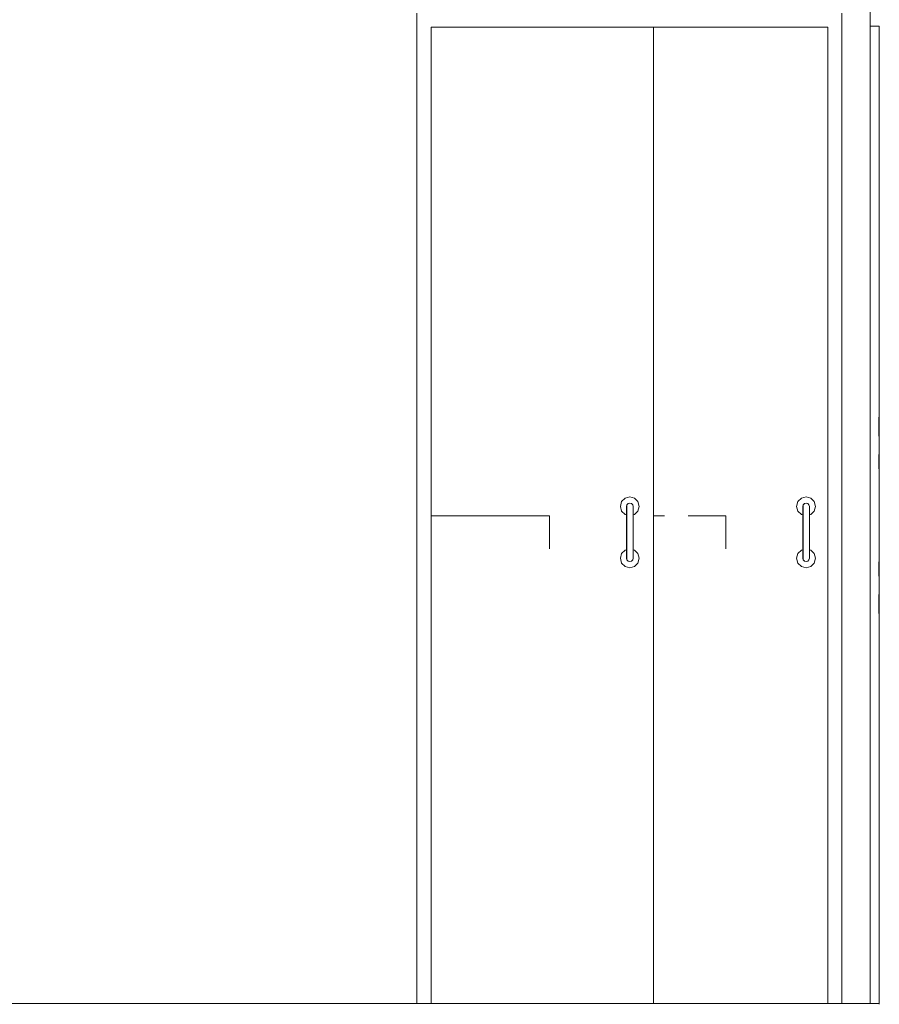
# Model space of a CAD drawing. Header units: millimetres. Extents: x -30280 to 309309, y -17460 to 4378.
# Tile 585 of 656: x 159249 to 161069, y -14922 to -12836. Entities that reach past the tile are written whole.
import ezdxf

# ---------------------------------------------------------------- set-up
doc = ezdxf.new("R2010")
doc.units = ezdxf.units.MM
doc.header["$MEASUREMENT"] = 0
doc.linetypes.add('Wipeout_Contour', pattern=[1000, 0, -1000])
doc.layers.add('P1_PLANTA PRIMERA_4_Nuevo_08_E_Envans secs', color=7, linetype='Continuous')
doc.layers.add('P1_PLANTA PRIMERA_4_Nuevo_08_E_Envans secs_Pluma_Nº__1', color=7, linetype='Continuous', lineweight=5)
doc.layers.add('P1_PLANTA PRIMERA_4_Nuevo_14_PAV_Soft Light Grey 0554_Pluma_Nº__29', color=7, linetype='Continuous', lineweight=20)
doc.layers.add('P1_PLANTA PRIMERA_4_Nuevo_08_E_Envans secs_Pluma_Nº__3', color=7, linetype='Continuous', lineweight=5, true_color=0xa4a4a4)

msp = doc.modelspace()

# ---------------------------------------------------------------- wipeouts: each hides what was drawn before it
at = {"color": 254, "linetype": 'Wipeout_Contour', "lineweight": 0, "ltscale": 3788428.048967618}
msp.add_wipeout([(151929.4, -14920.1), (152109.3, -14920.1), (152109.3, -12822.1), (153097.1, -12822.1), (154230.1, -12822.1), (154230.1, -14920.1), (155538, -14920.1), (155538, -12822.1), (156438, -12822.1), (156438, -14920.1), (157818.2, -14920.1), (157818.2, -12822.1), (158718.2, -12822.1), (158718.2, -14920.1), (160090.3, -14920.1), (160090.3, -12822.1), (160990.3, -12822.1), (160990.3, -14920.1), (161050, -14920.1), (161050, -12850.1), (161049.9, -12800.1), (161068.9, -12800.1), (161068.9, -12475.1), (151929.4, -12475.1)], dxfattribs=at).dxf.layer = 'P1_PLANTA PRIMERA_4_Nuevo_08_E_Envans secs'

# ---------------------------------------------------------------- next in the draw order: linework, layer by layer
at = {"layer": 'P1_PLANTA PRIMERA_4_Nuevo_08_E_Envans secs_Pluma_Nº__3', "color": 253, "linetype": 'Continuous', "lineweight": 5, "true_color": 0xa4a4a4}
for p, q in [((160371.2, -13887.1), (160371.2, -13957.1)), ((160614.4, -13887.1), (160591.3, -13887.1)), ((160744.4, -13887.1), (160664.4, -13887.1)), ((160744.4, -13887.1), (160744.4, -13957.1))]:
    msp.add_line(p, q, dxfattribs=at)

# ---------------------------------------------------------------- next in the draw order: wipeouts: each hides what was drawn before it
at = {"color": 254, "linetype": 'Wipeout_Contour', "lineweight": 0, "ltscale": 642838.725961}
msp.add_wipeout([(160090.3, -14920.1), (160120.3, -14920.1), (160120.3, -12852.1), (160090.3, -12852.1)], dxfattribs=at).dxf.layer = 'P1_PLANTA PRIMERA_4_Nuevo_08_E_Envans secs'
at = {"color": 254, "linetype": 'Wipeout_Contour', "lineweight": 0, "ltscale": 646305.700114}
msp.add_wipeout([(160960.3, -14920.1), (160990.3, -14920.1), (160990.3, -12852.1), (160960.3, -12852.1)], dxfattribs=at).dxf.layer = 'P1_PLANTA PRIMERA_4_Nuevo_08_E_Envans secs'
at = {"color": 254, "linetype": 'Wipeout_Contour', "lineweight": 0, "ltscale": 646640.518685}
msp.add_wipeout([(161068.9, -12850.1), (161050, -12850.1), (161050, -14920.1), (161068.9, -14920.1)], dxfattribs=at).dxf.layer = 'P1_PLANTA PRIMERA_4_Nuevo_08_E_Envans secs'
at = {"color": 254, "linetype": 'Wipeout_Contour', "lineweight": 0, "ltscale": 644529.974103}
msp.add_wipeout([(160534.2, -13871.1), (160535.1, -13868), (160535.1, -13863.6), (160534.2, -13867.1)], dxfattribs=at).dxf.layer = 'P1_PLANTA PRIMERA_4_Nuevo_08_E_Envans secs'
at = {"color": 254, "linetype": 'Wipeout_Contour', "lineweight": 0, "ltscale": 646017.266942}
msp.add_wipeout([(160907.4, -13871.1), (160908.3, -13868), (160908.3, -13863.6), (160907.4, -13867.1)], dxfattribs=at).dxf.layer = 'P1_PLANTA PRIMERA_4_Nuevo_08_E_Envans secs'
at = {"color": 254, "linetype": 'Wipeout_Contour', "lineweight": 0, "ltscale": 644619.761119}
msp.add_wipeout([(160548.2, -13973), (160547.2, -13976.1), (160547.3, -13980.6), (160548.2, -13977.1)], dxfattribs=at).dxf.layer = 'P1_PLANTA PRIMERA_4_Nuevo_08_E_Envans secs'
at = {"color": 254, "linetype": 'Wipeout_Contour', "lineweight": 0, "ltscale": 646106.976976}
msp.add_wipeout([(160921.4, -13973), (160920.4, -13976.1), (160920.4, -13980.6), (160921.4, -13977.1)], dxfattribs=at).dxf.layer = 'P1_PLANTA PRIMERA_4_Nuevo_08_E_Envans secs'

# ---------------------------------------------------------------- next in the draw order: linework, layer by layer
at = {"layer": 'P1_PLANTA PRIMERA_4_Nuevo_08_E_Envans secs_Pluma_Nº__1', "color": 7, "linetype": 'Continuous', "lineweight": 5}
for p, q in [((161049.9, -12800.1), (161049.9, -12850.1)), ((161068.9, -12850.1), (161049.9, -12850.1)), ((161050, -14920.1), (161050, -12850.1)), ((161068.9, -12850.1), (161068.9, -14922.1))]:
    msp.add_line(p, q, dxfattribs=at)
at = {"layer": 'P1_PLANTA PRIMERA_4_Nuevo_08_E_Envans secs_Pluma_Nº__3', "color": 253, "linetype": 'Continuous', "lineweight": 5, "true_color": 0xa4a4a4}
for p, q in [((161068.8, -13678.2), (161068.8, -13718.4)), ((161068.8, -13757.1), (161068.9, -13819.2)), ((161068.9, -13824), (161068.9, -13844.3)), ((160371.2, -13887.1), (160120.4, -13887.1)), ((161068.9, -13948.1), (161068.9, -13927.8)), ((161068.8, -14015), (161068.9, -13952.9)), ((161068.8, -14093.9), (161068.8, -14053.7))]:
    msp.add_line(p, q, dxfattribs=at)
at = {"layer": 'P1_PLANTA PRIMERA_4_Nuevo_14_PAV_Soft Light Grey 0554_Pluma_Nº__29', "color": 7, "linetype": 'Continuous', "lineweight": 20}
for q in [(151941.4, -14920.1), (161069.4, -14922.1)]:
    msp.add_line((161069.4, -14920.1), q, dxfattribs=at)

# ---------------------------------------------------------------- next in the draw order: wipeouts: each hides what was drawn before it
at = {"color": 254, "linetype": 'Wipeout_Contour', "lineweight": 0, "ltscale": 966318.999963}
msp.add_wipeout([(160990.3, -12822.1), (160090.3, -12822.1), (160090.3, -12852.1), (160120.3, -12852.1), (160960.3, -12852.1), (160990.3, -12852.1)], dxfattribs=at).dxf.layer = 'P1_PLANTA PRIMERA_4_Nuevo_08_E_Envans secs'
at = {"color": 254, "linetype": 'Wipeout_Contour', "lineweight": 0, "ltscale": 644532.573298}
msp.add_wipeout([(160534.1, -13882.1), (160535.1, -13880.3), (160535.1, -13868), (160534.2, -13871.1)], dxfattribs=at).dxf.layer = 'P1_PLANTA PRIMERA_4_Nuevo_08_E_Envans secs'
at = {"color": 254, "linetype": 'Wipeout_Contour', "lineweight": 0, "ltscale": 646019.996752}
msp.add_wipeout([(160907.4, -13882.1), (160908.3, -13880.3), (160908.3, -13868), (160907.4, -13871.1)], dxfattribs=at).dxf.layer = 'P1_PLANTA PRIMERA_4_Nuevo_08_E_Envans secs'
at = {"color": 254, "linetype": 'Wipeout_Contour', "lineweight": 0, "ltscale": 644616.871499}
msp.add_wipeout([(160548.1, -13962.1), (160547.2, -13963.8), (160547.2, -13976.1), (160548.2, -13973)], dxfattribs=at).dxf.layer = 'P1_PLANTA PRIMERA_4_Nuevo_08_E_Envans secs'
at = {"color": 254, "linetype": 'Wipeout_Contour', "lineweight": 0, "ltscale": 646104.228308}
msp.add_wipeout([(160921.4, -13962.1), (160920.4, -13963.8), (160920.4, -13976.1), (160921.4, -13973)], dxfattribs=at).dxf.layer = 'P1_PLANTA PRIMERA_4_Nuevo_08_E_Envans secs'

# ---------------------------------------------------------------- next in the draw order: linework, layer by layer
at = {"layer": 'P1_PLANTA PRIMERA_4_Nuevo_08_E_Envans secs_Pluma_Nº__3', "color": 253, "linetype": 'Continuous', "lineweight": 5, "true_color": 0xa4a4a4}
for p, q in [((160090.3, -12852.1), (160090.3, -12822.1)), ((160990.3, -12822.1), (160990.3, -12852.1)), ((160090.3, -14920.1), (160090.3, -12852.1)), ((160120.3, -12852.1), (160120.3, -14920.1)), ((160960.3, -12852.1), (160120.3, -12852.1)), ((160120.4, -12852.1), (160120.4, -14920.1)), ((160591.2, -14920.1), (160591.2, -12852.1)), ((160591.3, -14920.1), (160591.3, -12852.1)), ((160960.3, -14920.1), (160960.3, -12852.1)), ((160990.3, -12852.1), (160990.3, -14920.1))]:
    msp.add_line(p, q, dxfattribs=at)

# ---------------------------------------------------------------- next in the draw order: wipeouts: each hides what was drawn before it
at = {"color": 254, "linetype": 'Wipeout_Contour', "lineweight": 0, "ltscale": 644535.962788}
msp.add_wipeout([(160535.1, -13868), (160537.7, -13865.8), (160537.7, -13861), (160535.1, -13863.6)], dxfattribs=at).dxf.layer = 'P1_PLANTA PRIMERA_4_Nuevo_08_E_Envans secs'
at = {"color": 254, "linetype": 'Wipeout_Contour', "lineweight": 0, "ltscale": 646023.268712}
msp.add_wipeout([(160908.3, -13868), (160910.9, -13865.8), (160910.9, -13861), (160908.3, -13863.6)], dxfattribs=at).dxf.layer = 'P1_PLANTA PRIMERA_4_Nuevo_08_E_Envans secs'
at = {"color": 254, "linetype": 'Wipeout_Contour', "lineweight": 0, "ltscale": 483402.228122}
msp.add_wipeout([(160534.1, -13897.1), (160535.1, -13880.3), (160534.1, -13882.1)], dxfattribs=at).dxf.layer = 'P1_PLANTA PRIMERA_4_Nuevo_08_E_Envans secs'
at = {"color": 254, "linetype": 'Wipeout_Contour', "lineweight": 0, "ltscale": 484517.851442}
msp.add_wipeout([(160907.4, -13897.1), (160908.3, -13880.3), (160907.4, -13882.1)], dxfattribs=at).dxf.layer = 'P1_PLANTA PRIMERA_4_Nuevo_08_E_Envans secs'
at = {"color": 254, "linetype": 'Wipeout_Contour', "lineweight": 0, "ltscale": 483459.740851}
msp.add_wipeout([(160548.1, -13947.1), (160547.2, -13963.8), (160548.1, -13962.1)], dxfattribs=at).dxf.layer = 'P1_PLANTA PRIMERA_4_Nuevo_08_E_Envans secs'
at = {"color": 254, "linetype": 'Wipeout_Contour', "lineweight": 0, "ltscale": 484575.301292}
msp.add_wipeout([(160921.4, -13947.1), (160920.4, -13963.8), (160921.4, -13962.1)], dxfattribs=at).dxf.layer = 'P1_PLANTA PRIMERA_4_Nuevo_08_E_Envans secs'
at = {"color": 254, "linetype": 'Wipeout_Contour', "lineweight": 0, "ltscale": 644613.765609}
msp.add_wipeout([(160547.2, -13976.1), (160544.7, -13978.3), (160544.7, -13983.1), (160547.3, -13980.6)], dxfattribs=at).dxf.layer = 'P1_PLANTA PRIMERA_4_Nuevo_08_E_Envans secs'
at = {"color": 254, "linetype": 'Wipeout_Contour', "lineweight": 0, "ltscale": 646100.983347}
msp.add_wipeout([(160920.4, -13976.1), (160917.9, -13978.3), (160917.9, -13983.1), (160920.4, -13980.6)], dxfattribs=at).dxf.layer = 'P1_PLANTA PRIMERA_4_Nuevo_08_E_Envans secs'

# ---------------------------------------------------------------- next in the draw order: wipeouts: each hides what was drawn before it
at = {"color": 254, "linetype": 'Wipeout_Contour', "lineweight": 0, "ltscale": 644538.809178}
msp.add_wipeout([(160535.1, -13880.3), (160537.6, -13879), (160537.7, -13865.8), (160535.1, -13868)], dxfattribs=at).dxf.layer = 'P1_PLANTA PRIMERA_4_Nuevo_08_E_Envans secs'
at = {"color": 254, "linetype": 'Wipeout_Contour', "lineweight": 0, "ltscale": 646026.257264}
msp.add_wipeout([(160908.3, -13880.3), (160910.9, -13879), (160910.9, -13865.8), (160908.3, -13868)], dxfattribs=at).dxf.layer = 'P1_PLANTA PRIMERA_4_Nuevo_08_E_Envans secs'
at = {"color": 254, "linetype": 'Wipeout_Contour', "lineweight": 0, "ltscale": 644610.600031}
msp.add_wipeout([(160547.2, -13963.8), (160544.6, -13965.1), (160544.7, -13978.3), (160547.2, -13976.1)], dxfattribs=at).dxf.layer = 'P1_PLANTA PRIMERA_4_Nuevo_08_E_Envans secs'
at = {"color": 254, "linetype": 'Wipeout_Contour', "lineweight": 0, "ltscale": 646097.973122}
msp.add_wipeout([(160920.4, -13963.8), (160917.9, -13965.1), (160917.9, -13978.3), (160920.4, -13976.1)], dxfattribs=at).dxf.layer = 'P1_PLANTA PRIMERA_4_Nuevo_08_E_Envans secs'

# ---------------------------------------------------------------- next in the draw order: wipeouts: each hides what was drawn before it
at = {"color": 254, "linetype": 'Wipeout_Contour', "lineweight": 0, "ltscale": 644547.472692}
msp.add_wipeout([(160537.7, -13865.8), (160541.2, -13865), (160541.2, -13860.1), (160537.7, -13861)], dxfattribs=at).dxf.layer = 'P1_PLANTA PRIMERA_4_Nuevo_08_E_Envans secs'
at = {"color": 254, "linetype": 'Wipeout_Contour', "lineweight": 0, "ltscale": 646034.785368}
msp.add_wipeout([(160910.9, -13865.8), (160914.4, -13865), (160914.4, -13860.1), (160910.9, -13861)], dxfattribs=at).dxf.layer = 'P1_PLANTA PRIMERA_4_Nuevo_08_E_Envans secs'
at = {"color": 254, "linetype": 'Wipeout_Contour', "lineweight": 0, "ltscale": 644543.913247}
msp.add_wipeout([(160535.1, -13897.1), (160537.6, -13897.1), (160537.6, -13879), (160535.1, -13880.3)], dxfattribs=at).dxf.layer = 'P1_PLANTA PRIMERA_4_Nuevo_08_E_Envans secs'
at = {"color": 254, "linetype": 'Wipeout_Contour', "lineweight": 0, "ltscale": 646031.435821}
msp.add_wipeout([(160908.3, -13897.1), (160910.9, -13897.1), (160910.9, -13879), (160908.3, -13880.3)], dxfattribs=at).dxf.layer = 'P1_PLANTA PRIMERA_4_Nuevo_08_E_Envans secs'
at = {"color": 254, "linetype": 'Wipeout_Contour', "lineweight": 0, "ltscale": 644605.294792}
msp.add_wipeout([(160547.2, -13947.1), (160544.6, -13947.1), (160544.6, -13965.1), (160547.2, -13963.8)], dxfattribs=at).dxf.layer = 'P1_PLANTA PRIMERA_4_Nuevo_08_E_Envans secs'
at = {"color": 254, "linetype": 'Wipeout_Contour', "lineweight": 0, "ltscale": 646092.765208}
msp.add_wipeout([(160920.4, -13947.1), (160917.9, -13947.1), (160917.9, -13965.1), (160920.4, -13963.8)], dxfattribs=at).dxf.layer = 'P1_PLANTA PRIMERA_4_Nuevo_08_E_Envans secs'
at = {"color": 254, "linetype": 'Wipeout_Contour', "lineweight": 0, "ltscale": 644602.25248}
msp.add_wipeout([(160544.7, -13978.3), (160541.2, -13979.1), (160541.2, -13984.1), (160544.7, -13983.1)], dxfattribs=at).dxf.layer = 'P1_PLANTA PRIMERA_4_Nuevo_08_E_Envans secs'
at = {"color": 254, "linetype": 'Wipeout_Contour', "lineweight": 0, "ltscale": 646089.472094}
msp.add_wipeout([(160917.9, -13978.3), (160914.4, -13979.1), (160914.4, -13984.1), (160917.9, -13983.1)], dxfattribs=at).dxf.layer = 'P1_PLANTA PRIMERA_4_Nuevo_08_E_Envans secs'

# ---------------------------------------------------------------- next in the draw order: wipeouts: each hides what was drawn before it
at = {"color": 254, "linetype": 'Wipeout_Contour', "lineweight": 0, "ltscale": 644550.460979}
msp.add_wipeout([(160537.6, -13879), (160541.1, -13878.6), (160541.2, -13865), (160537.7, -13865.8)], dxfattribs=at).dxf.layer = 'P1_PLANTA PRIMERA_4_Nuevo_08_E_Envans secs'
at = {"color": 254, "linetype": 'Wipeout_Contour', "lineweight": 0, "ltscale": 646037.922724}
msp.add_wipeout([(160910.9, -13879), (160914.4, -13878.6), (160914.4, -13865), (160910.9, -13865.8)], dxfattribs=at).dxf.layer = 'P1_PLANTA PRIMERA_4_Nuevo_08_E_Envans secs'
at = {"color": 254, "linetype": 'Wipeout_Contour', "lineweight": 0, "ltscale": 644598.928254}
msp.add_wipeout([(160544.6, -13965.1), (160541.1, -13965.6), (160541.2, -13979.1), (160544.7, -13978.3)], dxfattribs=at).dxf.layer = 'P1_PLANTA PRIMERA_4_Nuevo_08_E_Envans secs'
at = {"color": 254, "linetype": 'Wipeout_Contour', "lineweight": 0, "ltscale": 646086.311288}
msp.add_wipeout([(160917.9, -13965.1), (160914.4, -13965.6), (160914.4, -13979.1), (160917.9, -13978.3)], dxfattribs=at).dxf.layer = 'P1_PLANTA PRIMERA_4_Nuevo_08_E_Envans secs'

# ---------------------------------------------------------------- next in the draw order: wipeouts: each hides what was drawn before it
at = {"color": 254, "linetype": 'Wipeout_Contour', "lineweight": 0, "ltscale": 644561.420087}
msp.add_wipeout([(160541.2, -13865), (160544.7, -13865.8), (160544.7, -13861), (160541.2, -13860.1)], dxfattribs=at).dxf.layer = 'P1_PLANTA PRIMERA_4_Nuevo_08_E_Envans secs'
at = {"color": 254, "linetype": 'Wipeout_Contour', "lineweight": 0, "ltscale": 646048.733698}
msp.add_wipeout([(160914.4, -13865), (160917.9, -13865.8), (160917.9, -13861), (160914.4, -13860.1)], dxfattribs=at).dxf.layer = 'P1_PLANTA PRIMERA_4_Nuevo_08_E_Envans secs'
at = {"color": 254, "linetype": 'Wipeout_Contour', "lineweight": 0, "ltscale": 644555.821409}
msp.add_wipeout([(160537.6, -13897.1), (160541.1, -13897.1), (160541.1, -13878.6), (160537.6, -13879)], dxfattribs=at).dxf.layer = 'P1_PLANTA PRIMERA_4_Nuevo_08_E_Envans secs'
at = {"color": 254, "linetype": 'Wipeout_Contour', "lineweight": 0, "ltscale": 646043.36095}
msp.add_wipeout([(160910.9, -13897.1), (160914.4, -13897.1), (160914.4, -13878.6), (160910.9, -13879)], dxfattribs=at).dxf.layer = 'P1_PLANTA PRIMERA_4_Nuevo_08_E_Envans secs'
at = {"color": 254, "linetype": 'Wipeout_Contour', "lineweight": 0, "ltscale": 644593.355748}
msp.add_wipeout([(160544.6, -13947.1), (160541.1, -13947.1), (160541.1, -13965.6), (160544.6, -13965.1)], dxfattribs=at).dxf.layer = 'P1_PLANTA PRIMERA_4_Nuevo_08_E_Envans secs'
at = {"color": 254, "linetype": 'Wipeout_Contour', "lineweight": 0, "ltscale": 646080.841443}
msp.add_wipeout([(160917.9, -13947.1), (160914.4, -13947.1), (160914.4, -13965.6), (160917.9, -13965.1)], dxfattribs=at).dxf.layer = 'P1_PLANTA PRIMERA_4_Nuevo_08_E_Envans secs'
at = {"color": 254, "linetype": 'Wipeout_Contour', "lineweight": 0, "ltscale": 644588.305962}
msp.add_wipeout([(160541.2, -13979.1), (160537.7, -13978.3), (160537.7, -13983.1), (160541.2, -13984.1)], dxfattribs=at).dxf.layer = 'P1_PLANTA PRIMERA_4_Nuevo_08_E_Envans secs'
at = {"color": 254, "linetype": 'Wipeout_Contour', "lineweight": 0, "ltscale": 646075.524637}
msp.add_wipeout([(160914.4, -13979.1), (160910.9, -13978.3), (160910.9, -13983.1), (160914.4, -13984.1)], dxfattribs=at).dxf.layer = 'P1_PLANTA PRIMERA_4_Nuevo_08_E_Envans secs'

# ---------------------------------------------------------------- next in the draw order: wipeouts: each hides what was drawn before it
at = {"color": 254, "linetype": 'Wipeout_Contour', "lineweight": 0, "ltscale": 644564.40848}
msp.add_wipeout([(160541.1, -13878.6), (160544.6, -13879), (160544.7, -13865.8), (160541.2, -13865)], dxfattribs=at).dxf.layer = 'P1_PLANTA PRIMERA_4_Nuevo_08_E_Envans secs'
at = {"color": 254, "linetype": 'Wipeout_Contour', "lineweight": 0, "ltscale": 646051.870987}
msp.add_wipeout([(160914.4, -13878.6), (160917.9, -13879), (160917.9, -13865.8), (160914.4, -13865)], dxfattribs=at).dxf.layer = 'P1_PLANTA PRIMERA_4_Nuevo_08_E_Envans secs'
at = {"color": 254, "linetype": 'Wipeout_Contour', "lineweight": 0, "ltscale": 644584.981495}
msp.add_wipeout([(160541.1, -13965.6), (160537.6, -13965.1), (160537.7, -13978.3), (160541.2, -13979.1)], dxfattribs=at).dxf.layer = 'P1_PLANTA PRIMERA_4_Nuevo_08_E_Envans secs'
at = {"color": 254, "linetype": 'Wipeout_Contour', "lineweight": 0, "ltscale": 646072.363764}
msp.add_wipeout([(160914.4, -13965.6), (160910.9, -13965.1), (160910.9, -13978.3), (160914.4, -13979.1)], dxfattribs=at).dxf.layer = 'P1_PLANTA PRIMERA_4_Nuevo_08_E_Envans secs'

# ---------------------------------------------------------------- next in the draw order: wipeouts: each hides what was drawn before it
at = {"color": 254, "linetype": 'Wipeout_Contour', "lineweight": 0, "ltscale": 644574.067105}
msp.add_wipeout([(160544.7, -13865.8), (160547.2, -13868), (160547.3, -13863.6), (160544.7, -13861)], dxfattribs=at).dxf.layer = 'P1_PLANTA PRIMERA_4_Nuevo_08_E_Envans secs'
at = {"color": 254, "linetype": 'Wipeout_Contour', "lineweight": 0, "ltscale": 646061.376227}
msp.add_wipeout([(160917.9, -13865.8), (160920.4, -13868), (160920.4, -13863.6), (160917.9, -13861)], dxfattribs=at).dxf.layer = 'P1_PLANTA PRIMERA_4_Nuevo_08_E_Envans secs'
at = {"color": 254, "linetype": 'Wipeout_Contour', "lineweight": 0, "ltscale": 644569.769097}
msp.add_wipeout([(160541.1, -13897.1), (160544.6, -13897.1), (160544.6, -13879), (160541.1, -13878.6)], dxfattribs=at).dxf.layer = 'P1_PLANTA PRIMERA_4_Nuevo_08_E_Envans secs'
at = {"color": 254, "linetype": 'Wipeout_Contour', "lineweight": 0, "ltscale": 646057.309098}
msp.add_wipeout([(160914.4, -13897.1), (160917.9, -13897.1), (160917.9, -13879), (160914.4, -13878.6)], dxfattribs=at).dxf.layer = 'P1_PLANTA PRIMERA_4_Nuevo_08_E_Envans secs'
at = {"color": 254, "linetype": 'Wipeout_Contour', "lineweight": 0, "ltscale": 644579.408569}
msp.add_wipeout([(160541.1, -13947.1), (160537.6, -13947.1), (160537.6, -13965.1), (160541.1, -13965.6)], dxfattribs=at).dxf.layer = 'P1_PLANTA PRIMERA_4_Nuevo_08_E_Envans secs'
at = {"color": 254, "linetype": 'Wipeout_Contour', "lineweight": 0, "ltscale": 646066.893802}
msp.add_wipeout([(160914.4, -13947.1), (160910.9, -13947.1), (160910.9, -13965.1), (160914.4, -13965.6)], dxfattribs=at).dxf.layer = 'P1_PLANTA PRIMERA_4_Nuevo_08_E_Envans secs'
at = {"color": 254, "linetype": 'Wipeout_Contour', "lineweight": 0, "ltscale": 644575.663627}
msp.add_wipeout([(160537.7, -13978.3), (160535.1, -13976.1), (160535.1, -13980.6), (160537.7, -13983.1)], dxfattribs=at).dxf.layer = 'P1_PLANTA PRIMERA_4_Nuevo_08_E_Envans secs'
at = {"color": 254, "linetype": 'Wipeout_Contour', "lineweight": 0, "ltscale": 646062.878155}
msp.add_wipeout([(160910.9, -13978.3), (160908.3, -13976.1), (160908.3, -13980.6), (160910.9, -13983.1)], dxfattribs=at).dxf.layer = 'P1_PLANTA PRIMERA_4_Nuevo_08_E_Envans secs'

# ---------------------------------------------------------------- next in the draw order: wipeouts: each hides what was drawn before it
at = {"color": 254, "linetype": 'Wipeout_Contour', "lineweight": 0, "ltscale": 644576.913962}
msp.add_wipeout([(160544.6, -13879), (160547.2, -13880.3), (160547.2, -13868), (160544.7, -13865.8)], dxfattribs=at).dxf.layer = 'P1_PLANTA PRIMERA_4_Nuevo_08_E_Envans secs'
at = {"color": 254, "linetype": 'Wipeout_Contour', "lineweight": 0, "ltscale": 646064.364605}
msp.add_wipeout([(160917.9, -13879), (160920.4, -13880.3), (160920.4, -13868), (160917.9, -13865.8)], dxfattribs=at).dxf.layer = 'P1_PLANTA PRIMERA_4_Nuevo_08_E_Envans secs'
at = {"color": 254, "linetype": 'Wipeout_Contour', "lineweight": 0, "ltscale": 644572.497229}
msp.add_wipeout([(160537.6, -13965.1), (160535.1, -13963.8), (160535.1, -13976.1), (160537.7, -13978.3)], dxfattribs=at).dxf.layer = 'P1_PLANTA PRIMERA_4_Nuevo_08_E_Envans secs'
at = {"color": 254, "linetype": 'Wipeout_Contour', "lineweight": 0, "ltscale": 646059.867755}
msp.add_wipeout([(160910.9, -13965.1), (160908.3, -13963.8), (160908.3, -13976.1), (160910.9, -13978.3)], dxfattribs=at).dxf.layer = 'P1_PLANTA PRIMERA_4_Nuevo_08_E_Envans secs'

# ---------------------------------------------------------------- next in the draw order: wipeouts: each hides what was drawn before it
at = {"color": 254, "linetype": 'Wipeout_Contour', "lineweight": 0, "ltscale": 644582.018854}
msp.add_wipeout([(160544.6, -13897.1), (160547.2, -13897.1), (160547.2, -13880.3), (160544.6, -13879)], dxfattribs=at).dxf.layer = 'P1_PLANTA PRIMERA_4_Nuevo_08_E_Envans secs'
at = {"color": 254, "linetype": 'Wipeout_Contour', "lineweight": 0, "ltscale": 646069.542859}
msp.add_wipeout([(160917.9, -13897.1), (160920.4, -13897.1), (160920.4, -13880.3), (160917.9, -13879)], dxfattribs=at).dxf.layer = 'P1_PLANTA PRIMERA_4_Nuevo_08_E_Envans secs'
at = {"color": 254, "linetype": 'Wipeout_Contour', "lineweight": 0, "ltscale": 644567.190558}
msp.add_wipeout([(160537.6, -13947.1), (160535.1, -13947.1), (160535.1, -13963.8), (160537.6, -13965.1)], dxfattribs=at).dxf.layer = 'P1_PLANTA PRIMERA_4_Nuevo_08_E_Envans secs'
at = {"color": 254, "linetype": 'Wipeout_Contour', "lineweight": 0, "ltscale": 646054.659536}
msp.add_wipeout([(160910.9, -13947.1), (160908.3, -13947.1), (160908.3, -13963.8), (160910.9, -13965.1)], dxfattribs=at).dxf.layer = 'P1_PLANTA PRIMERA_4_Nuevo_08_E_Envans secs'

# ---------------------------------------------------------------- next in the draw order: wipeouts: each hides what was drawn before it
at = {"color": 254, "linetype": 'Wipeout_Contour', "lineweight": 0, "ltscale": 644582.019968}
msp.add_wipeout([(160547.2, -13868), (160548.2, -13871.1), (160548.2, -13867.1), (160547.3, -13863.6)], dxfattribs=at).dxf.layer = 'P1_PLANTA PRIMERA_4_Nuevo_08_E_Envans secs'
at = {"color": 254, "linetype": 'Wipeout_Contour', "lineweight": 0, "ltscale": 646069.322703}
msp.add_wipeout([(160920.4, -13868), (160921.4, -13871.1), (160921.4, -13867.1), (160920.4, -13863.6)], dxfattribs=at).dxf.layer = 'P1_PLANTA PRIMERA_4_Nuevo_08_E_Envans secs'
at = {"color": 254, "linetype": 'Wipeout_Contour', "lineweight": 0, "ltscale": 644567.718296}
msp.add_wipeout([(160535.1, -13976.1), (160534.2, -13973), (160534.2, -13977.1), (160535.1, -13980.6)], dxfattribs=at).dxf.layer = 'P1_PLANTA PRIMERA_4_Nuevo_08_E_Envans secs'
at = {"color": 254, "linetype": 'Wipeout_Contour', "lineweight": 0, "ltscale": 646054.924243}
msp.add_wipeout([(160908.3, -13976.1), (160907.4, -13973), (160907.4, -13977.1), (160908.3, -13980.6)], dxfattribs=at).dxf.layer = 'P1_PLANTA PRIMERA_4_Nuevo_08_E_Envans secs'

# ---------------------------------------------------------------- next in the draw order: wipeouts: each hides what was drawn before it
at = {"color": 254, "linetype": 'Wipeout_Contour', "lineweight": 0, "ltscale": 644584.621241}
msp.add_wipeout([(160547.2, -13880.3), (160548.1, -13882.1), (160548.2, -13871.1), (160547.2, -13868)], dxfattribs=at).dxf.layer = 'P1_PLANTA PRIMERA_4_Nuevo_08_E_Envans secs'
at = {"color": 254, "linetype": 'Wipeout_Contour', "lineweight": 0, "ltscale": 646072.052294}
msp.add_wipeout([(160920.4, -13880.3), (160921.4, -13882.1), (160921.4, -13871.1), (160920.4, -13868)], dxfattribs=at).dxf.layer = 'P1_PLANTA PRIMERA_4_Nuevo_08_E_Envans secs'
at = {"color": 254, "linetype": 'Wipeout_Contour', "lineweight": 0, "ltscale": 644564.826155}
msp.add_wipeout([(160535.1, -13963.8), (160534.1, -13962.1), (160534.2, -13973), (160535.1, -13976.1)], dxfattribs=at).dxf.layer = 'P1_PLANTA PRIMERA_4_Nuevo_08_E_Envans secs'
at = {"color": 254, "linetype": 'Wipeout_Contour', "lineweight": 0, "ltscale": 646052.175354}
msp.add_wipeout([(160908.3, -13963.8), (160907.4, -13962.1), (160907.4, -13973), (160908.3, -13976.1)], dxfattribs=at).dxf.layer = 'P1_PLANTA PRIMERA_4_Nuevo_08_E_Envans secs'

# ---------------------------------------------------------------- next in the draw order: wipeouts: each hides what was drawn before it
at = {"color": 254, "linetype": 'Wipeout_Contour', "lineweight": 0, "ltscale": 483441.259088}
msp.add_wipeout([(160547.2, -13897.1), (160548.1, -13882.1), (160547.2, -13880.3)], dxfattribs=at).dxf.layer = 'P1_PLANTA PRIMERA_4_Nuevo_08_E_Envans secs'
at = {"color": 254, "linetype": 'Wipeout_Contour', "lineweight": 0, "ltscale": 484556.892872}
msp.add_wipeout([(160920.4, -13897.1), (160921.4, -13882.1), (160920.4, -13880.3)], dxfattribs=at).dxf.layer = 'P1_PLANTA PRIMERA_4_Nuevo_08_E_Envans secs'
at = {"color": 254, "linetype": 'Wipeout_Contour', "lineweight": 0, "ltscale": 483420.694479}
msp.add_wipeout([(160535.1, -13947.1), (160534.1, -13962.1), (160535.1, -13963.8)], dxfattribs=at).dxf.layer = 'P1_PLANTA PRIMERA_4_Nuevo_08_E_Envans secs'
at = {"color": 254, "linetype": 'Wipeout_Contour', "lineweight": 0, "ltscale": 484536.261348}
msp.add_wipeout([(160908.3, -13947.1), (160907.4, -13962.1), (160908.3, -13963.8)], dxfattribs=at).dxf.layer = 'P1_PLANTA PRIMERA_4_Nuevo_08_E_Envans secs'

# ---------------------------------------------------------------- next in the draw order: wipeouts: each hides what was drawn before it
at = {"color": 254, "linetype": 'Wipeout_Contour', "lineweight": 0, "ltscale": 3867337.863072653}
msp.add_wipeout([(160521.2, -13867.1), (160523.9, -13877.1), (160531.2, -13884.4), (160534.1, -13885.2), (160534.1, -13882.1), (160534.2, -13871.1), (160534.2, -13867.1), (160535.1, -13863.6), (160537.7, -13861), (160541.2, -13860.1), (160544.7, -13861), (160547.3, -13863.6), (160548.2, -13867.1), (160548.2, -13871.1), (160548.1, -13882.1), (160548.1, -13885.2), (160551.2, -13884.4), (160558.5, -13877.1), (160561.2, -13867.1), (160558.5, -13857.1), (160551.2, -13849.7), (160541.2, -13847.1), (160531.2, -13849.7), (160523.9, -13857.1)], dxfattribs=at).dxf.layer = 'P1_PLANTA PRIMERA_4_Nuevo_08_E_Envans secs'
at = {"color": 254, "linetype": 'Wipeout_Contour', "lineweight": 0, "ltscale": 3553251.841195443}
msp.add_wipeout([(160894.4, -13867.1), (160897.1, -13877.1), (160904.4, -13884.4), (160907.4, -13885.2), (160907.4, -13867.1), (160908.3, -13863.6), (160910.9, -13861), (160914.4, -13860.1), (160917.9, -13861), (160920.4, -13863.6), (160921.4, -13867.1), (160921.4, -13871.1), (160921.4, -13882.1), (160921.4, -13885.2), (160924.4, -13884.4), (160931.7, -13877.1), (160934.4, -13867.1), (160931.7, -13857.1), (160924.4, -13849.7), (160914.4, -13847.1), (160904.4, -13849.7), (160897.1, -13857.1)], dxfattribs=at).dxf.layer = 'P1_PLANTA PRIMERA_4_Nuevo_08_E_Envans secs'
at = {"color": 254, "linetype": 'Wipeout_Contour', "lineweight": 0, "ltscale": 483452.649287}
msp.add_wipeout([(160548.1, -13947.1), (160548.1, -13897.1), (160547.2, -13947.1)], dxfattribs=at).dxf.layer = 'P1_PLANTA PRIMERA_4_Nuevo_08_E_Envans secs'
at = {"color": 254, "linetype": 'Wipeout_Contour', "lineweight": 0, "ltscale": 484568.257482}
msp.add_wipeout([(160921.4, -13947.1), (160921.4, -13897.1), (160920.4, -13947.1)], dxfattribs=at).dxf.layer = 'P1_PLANTA PRIMERA_4_Nuevo_08_E_Envans secs'
at = {"color": 254, "linetype": 'Wipeout_Contour', "lineweight": 0, "ltscale": 3867560.851669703}
msp.add_wipeout([(160521.2, -13977.1), (160523.9, -13987.1), (160531.2, -13994.4), (160541.2, -13997.1), (160551.2, -13994.4), (160558.5, -13987.1), (160561.2, -13977.1), (160558.5, -13967.1), (160551.2, -13959.7), (160548.1, -13958.9), (160548.1, -13962.1), (160548.2, -13973), (160548.2, -13977.1), (160547.3, -13980.6), (160544.7, -13983.1), (160541.2, -13984.1), (160537.7, -13983.1), (160535.1, -13980.6), (160534.2, -13977.1), (160534.2, -13973), (160534.1, -13962.1), (160534.1, -13958.9), (160531.2, -13959.7), (160523.9, -13967.1)], dxfattribs=at).dxf.layer = 'P1_PLANTA PRIMERA_4_Nuevo_08_E_Envans secs'
at = {"color": 254, "linetype": 'Wipeout_Contour', "lineweight": 0, "ltscale": 3391932.012802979}
msp.add_wipeout([(160897.1, -13967.1), (160894.4, -13977.1), (160897.1, -13987.1), (160904.4, -13994.4), (160914.4, -13997.1), (160924.4, -13994.4), (160931.7, -13987.1), (160934.4, -13977.1), (160931.7, -13967.1), (160924.4, -13959.7), (160921.4, -13958.9), (160921.4, -13962.1), (160921.4, -13977.1), (160920.4, -13980.6), (160917.9, -13983.1), (160914.4, -13984.1), (160910.9, -13983.1), (160908.3, -13980.6), (160907.4, -13977.1), (160907.4, -13958.9), (160904.4, -13959.7)], dxfattribs=at).dxf.layer = 'P1_PLANTA PRIMERA_4_Nuevo_08_E_Envans secs'

# ---------------------------------------------------------------- next in the draw order: linework, layer by layer
at = {"layer": 'P1_PLANTA PRIMERA_4_Nuevo_08_E_Envans secs_Pluma_Nº__3', "color": 253, "linetype": 'Continuous', "lineweight": 5, "true_color": 0xa4a4a4}
for p, q in [((160523.9, -13857.1), (160531.2, -13849.7)), ((160531.2, -13849.7), (160541.2, -13847.1)), ((160541.2, -13847.1), (160551.2, -13849.7)), ((160551.2, -13849.7), (160551.2, -13849.7)), ((160551.2, -13849.7), (160558.5, -13857.1)), ((160551.2, -13849.7), (160558.5, -13857.1)), ((160897.1, -13857.1), (160904.4, -13849.7)), ((160904.4, -13849.7), (160914.4, -13847.1)), ((160914.4, -13847.1), (160924.4, -13849.7)), ((160924.4, -13849.7), (160931.7, -13857.1)), ((160521.2, -13867.1), (160523.9, -13857.1)), ((160523.9, -13877.1), (160521.2, -13867.1)), ((160534.2, -13871.1), (160534.1, -13882.1)), ((160534.2, -13867.1), (160535.1, -13863.6)), ((160534.2, -13867.1), (160534.2, -13871.1)), ((160535.1, -13863.6), (160537.7, -13861)), ((160537.7, -13861), (160541.2, -13860.1)), ((160541.2, -13860.1), (160544.7, -13861)), ((160544.7, -13861), (160547.3, -13863.6)), ((160547.3, -13863.6), (160548.2, -13867.1)), ((160548.2, -13871.1), (160548.1, -13882.1)), ((160548.2, -13867.1), (160548.2, -13871.1)), ((160558.5, -13857.1), (160561.2, -13867.1)), ((160558.5, -13857.1), (160561.2, -13867.1)), ((160561.2, -13867.1), (160558.5, -13877.1)), ((160561.2, -13867.1), (160558.5, -13877.1)), ((160894.4, -13867.1), (160897.1, -13857.1)), ((160897.1, -13877.1), (160894.4, -13867.1)), ((160907.4, -13867.1), (160908.3, -13863.6)), ((160907.4, -13867.1), (160907.4, -13871.1)), ((160907.4, -13871.1), (160907.4, -13882.1)), ((160908.3, -13863.6), (160910.9, -13861)), ((160910.9, -13861), (160914.4, -13860.1)), ((160914.4, -13860.1), (160917.9, -13861)), ((160917.9, -13861), (160920.4, -13863.6)), ((160920.4, -13863.6), (160921.4, -13867.1)), ((160921.4, -13867.1), (160921.4, -13871.1)), ((160921.4, -13871.1), (160921.4, -13882.1)), ((160931.7, -13857.1), (160934.4, -13867.1)), ((160934.4, -13867.1), (160931.7, -13877.1)), ((160531.2, -13884.4), (160523.9, -13877.1)), ((160534.1, -13885.2), (160531.2, -13884.4)), ((160551.2, -13884.4), (160548.1, -13885.2)), ((160558.5, -13877.1), (160551.2, -13884.4)), ((160558.5, -13877.1), (160551.2, -13884.4)), ((160551.2, -13884.4), (160551.2, -13884.4)), ((160904.4, -13884.4), (160897.1, -13877.1)), ((160907.4, -13885.2), (160904.4, -13884.4)), ((160924.4, -13884.4), (160921.4, -13885.2)), ((160931.7, -13877.1), (160924.4, -13884.4)), ((160521.2, -13977.1), (160523.9, -13967.1)), ((160523.9, -13967.1), (160531.2, -13959.7)), ((160531.2, -13959.7), (160534.1, -13958.9)), ((160534.2, -13973), (160534.1, -13962.1)), ((160534.2, -13977.1), (160534.2, -13973)), ((160548.1, -13958.9), (160551.2, -13959.7)), ((160548.2, -13973), (160548.1, -13962.1)), ((160548.2, -13977.1), (160548.2, -13973)), ((160551.2, -13959.7), (160551.2, -13959.7)), ((160551.2, -13959.7), (160558.5, -13967.1)), ((160551.2, -13959.7), (160558.5, -13967.1)), ((160558.5, -13967.1), (160561.2, -13977.1)), ((160558.5, -13967.1), (160561.2, -13977.1)), ((160894.4, -13977.1), (160897.1, -13967.1)), ((160897.1, -13967.1), (160904.4, -13959.7)), ((160904.4, -13959.7), (160907.4, -13958.9)), ((160907.4, -13973), (160907.4, -13962.1)), ((160907.4, -13977.1), (160907.4, -13973)), ((160921.4, -13958.9), (160924.4, -13959.7)), ((160921.4, -13973), (160921.4, -13962.1)), ((160921.4, -13977.1), (160921.4, -13973)), ((160924.4, -13959.7), (160931.7, -13967.1)), ((160931.7, -13967.1), (160934.4, -13977.1)), ((160523.9, -13987.1), (160521.2, -13977.1)), ((160531.2, -13994.4), (160523.9, -13987.1)), ((160541.2, -13997.1), (160531.2, -13994.4)), ((160535.1, -13980.6), (160534.2, -13977.1)), ((160537.7, -13983.1), (160535.1, -13980.6)), ((160541.2, -13984.1), (160537.7, -13983.1)), ((160544.7, -13983.1), (160541.2, -13984.1)), ((160551.2, -13994.4), (160541.2, -13997.1)), ((160547.3, -13980.6), (160544.7, -13983.1)), ((160548.2, -13977.1), (160547.3, -13980.6)), ((160558.5, -13987.1), (160551.2, -13994.4)), ((160558.5, -13987.1), (160551.2, -13994.4)), ((160551.2, -13994.4), (160551.2, -13994.4)), ((160561.2, -13977.1), (160558.5, -13987.1)), ((160561.2, -13977.1), (160558.5, -13987.1)), ((160897.1, -13987.1), (160894.4, -13977.1)), ((160904.4, -13994.4), (160897.1, -13987.1)), ((160914.4, -13997.1), (160904.4, -13994.4)), ((160908.3, -13980.6), (160907.4, -13977.1)), ((160910.9, -13983.1), (160908.3, -13980.6)), ((160914.4, -13984.1), (160910.9, -13983.1)), ((160917.9, -13983.1), (160914.4, -13984.1)), ((160924.4, -13994.4), (160914.4, -13997.1)), ((160920.4, -13980.6), (160917.9, -13983.1)), ((160921.4, -13977.1), (160920.4, -13980.6)), ((160931.7, -13987.1), (160924.4, -13994.4)), ((160934.4, -13977.1), (160931.7, -13987.1))]:
    msp.add_line(p, q, dxfattribs=at)

# ---------------------------------------------------------------- next in the draw order: wipeouts: each hides what was drawn before it
at = {"color": 254, "linetype": 'Wipeout_Contour', "lineweight": 0, "ltscale": 644593.626954}
msp.add_wipeout([(160547.2, -13947.1), (160547.2, -13897.1), (160544.6, -13897.1), (160544.6, -13947.1)], dxfattribs=at).dxf.layer = 'P1_PLANTA PRIMERA_4_Nuevo_08_E_Envans secs'
at = {"color": 254, "linetype": 'Wipeout_Contour', "lineweight": 0, "ltscale": 646081.146861}
msp.add_wipeout([(160920.4, -13947.1), (160920.4, -13897.1), (160917.9, -13897.1), (160917.9, -13947.1)], dxfattribs=at).dxf.layer = 'P1_PLANTA PRIMERA_4_Nuevo_08_E_Envans secs'

# ---------------------------------------------------------------- next in the draw order: wipeouts: each hides what was drawn before it
at = {"color": 254, "linetype": 'Wipeout_Contour', "lineweight": 0, "ltscale": 644581.530685}
msp.add_wipeout([(160544.6, -13947.1), (160544.6, -13897.1), (160541.1, -13897.1), (160541.1, -13947.1)], dxfattribs=at).dxf.layer = 'P1_PLANTA PRIMERA_4_Nuevo_08_E_Envans secs'
at = {"color": 254, "linetype": 'Wipeout_Contour', "lineweight": 0, "ltscale": 646069.067629}
msp.add_wipeout([(160917.9, -13947.1), (160917.9, -13897.1), (160914.4, -13897.1), (160914.4, -13947.1)], dxfattribs=at).dxf.layer = 'P1_PLANTA PRIMERA_4_Nuevo_08_E_Envans secs'

# ---------------------------------------------------------------- next in the draw order: wipeouts: each hides what was drawn before it
at = {"color": 254, "linetype": 'Wipeout_Contour', "lineweight": 0, "ltscale": 644567.583075}
msp.add_wipeout([(160541.1, -13947.1), (160541.1, -13897.1), (160537.6, -13897.1), (160537.6, -13947.1)], dxfattribs=at).dxf.layer = 'P1_PLANTA PRIMERA_4_Nuevo_08_E_Envans secs'
at = {"color": 254, "linetype": 'Wipeout_Contour', "lineweight": 0, "ltscale": 646055.119735}
msp.add_wipeout([(160914.4, -13947.1), (160914.4, -13897.1), (160910.9, -13897.1), (160910.9, -13947.1)], dxfattribs=at).dxf.layer = 'P1_PLANTA PRIMERA_4_Nuevo_08_E_Envans secs'

# ---------------------------------------------------------------- next in the draw order: linework, layer by layer
at = {"layer": 'P1_PLANTA PRIMERA_4_Nuevo_08_E_Envans secs_Pluma_Nº__3', "color": 253, "linetype": 'Continuous', "lineweight": 5, "true_color": 0xa4a4a4}
for p, q in [((160548.1, -13882.1), (160548.1, -13897.1)), ((160921.4, -13882.1), (160921.4, -13897.1)), ((160548.1, -13947.1), (160548.1, -13897.1)), ((160921.4, -13947.1), (160921.4, -13897.1)), ((160548.1, -13962.1), (160548.1, -13947.1)), ((160921.4, -13962.1), (160921.4, -13947.1))]:
    msp.add_line(p, q, dxfattribs=at)

# ---------------------------------------------------------------- next in the draw order: wipeouts: each hides what was drawn before it
at = {"color": 254, "linetype": 'Wipeout_Contour', "lineweight": 0, "ltscale": 644555.521374}
msp.add_wipeout([(160537.6, -13947.1), (160537.6, -13897.1), (160535.1, -13897.1), (160535.1, -13947.1)], dxfattribs=at).dxf.layer = 'P1_PLANTA PRIMERA_4_Nuevo_08_E_Envans secs'
at = {"color": 254, "linetype": 'Wipeout_Contour', "lineweight": 0, "ltscale": 646043.040506}
msp.add_wipeout([(160910.9, -13947.1), (160910.9, -13897.1), (160908.3, -13897.1), (160908.3, -13947.1)], dxfattribs=at).dxf.layer = 'P1_PLANTA PRIMERA_4_Nuevo_08_E_Envans secs'

# ---------------------------------------------------------------- next in the draw order: wipeouts: each hides what was drawn before it
at = {"color": 254, "linetype": 'Wipeout_Contour', "lineweight": 0, "ltscale": 483413.600931}
msp.add_wipeout([(160535.1, -13947.1), (160535.1, -13897.1), (160534.1, -13947.1)], dxfattribs=at).dxf.layer = 'P1_PLANTA PRIMERA_4_Nuevo_08_E_Envans secs'
at = {"color": 254, "linetype": 'Wipeout_Contour', "lineweight": 0, "ltscale": 484529.216971}
msp.add_wipeout([(160908.3, -13947.1), (160908.3, -13897.1), (160907.4, -13947.1)], dxfattribs=at).dxf.layer = 'P1_PLANTA PRIMERA_4_Nuevo_08_E_Envans secs'

# ---------------------------------------------------------------- next in the draw order: linework, layer by layer
at = {"layer": 'P1_PLANTA PRIMERA_4_Nuevo_08_E_Envans secs_Pluma_Nº__3', "color": 253, "linetype": 'Continuous', "lineweight": 5, "true_color": 0xa4a4a4}
for p, q in [((160534.1, -13882.1), (160534.1, -13897.1)), ((160907.4, -13882.1), (160907.4, -13897.1)), ((160534.1, -13947.1), (160534.1, -13897.1)), ((160907.4, -13947.1), (160907.4, -13897.1)), ((160534.1, -13962.1), (160534.1, -13947.1)), ((160907.4, -13962.1), (160907.4, -13947.1))]:
    msp.add_line(p, q, dxfattribs=at)

doc.saveas('drawing.dxf')
